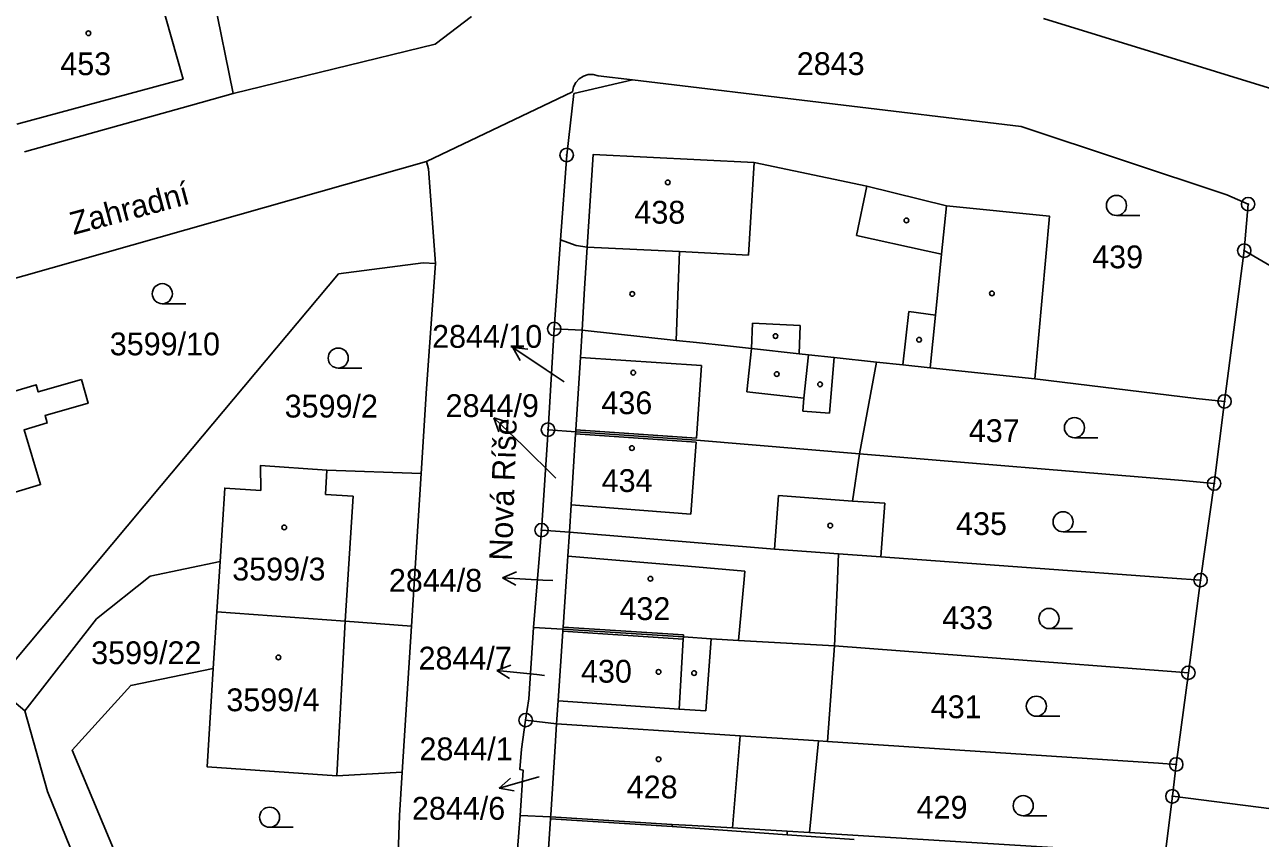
# Model space of a CAD drawing. Extents: x -644096 to -634268, y -1141430 to -1133463.
# Drawn here: x -640334.3 to -640242.1, y -1138045.2 to -1137984.5 of the extents above; entities that cross this region are included whole.
import ezdxf

# ---------------------------------------------------------------- set-up
doc = ezdxf.new("R2010")
doc.units = 0
for name, color, linetype in [('_CIVIL_CONSTRUCTION', 7, 'Continuous'), ('M_Svah_Nasyp', 7, 'Continuous'), ('M_Svah_Zarez', 7, 'Continuous'), ('svrsek_osa_sjezdy', 7, 'Continuous'), ('svrsek_osa_VRT', 7, 'Continuous'), ('svrsek_popisy_VRT', 7, 'Continuous'), ('terminal_VRT', 7, 'Continuous')]:
    doc.layers.add(name, color=color, linetype=linetype)

msp = doc.modelspace()

# ---------------------------------------------------------------- linework, layer by layer
at = {"layer": '_CIVIL_CONSTRUCTION'}
for centre, radius in [((-640293.86, -1137994.22), 0.5), ((-640293.86, -1137994.22), 0.0303), ((-640243.04, -1137997.88), 0.5), ((-640243.04, -1137997.88), 0.0303), ((-640243.33, -1138001.35), 0.5), ((-640243.33, -1138001.35), 0.0303), ((-640294.79, -1138007.19), 0.5), ((-640294.79, -1138007.19), 0.0303), ((-640244.8, -1138012.59), 0.5), ((-640244.8, -1138012.59), 0.0303), ((-640295.25, -1138014.7), 0.5), ((-640295.25, -1138014.7), 0.0303), ((-640245.58, -1138018.72), 0.5), ((-640245.58, -1138018.72), 0.0303), ((-640295.73, -1138022.19), 0.5), ((-640295.73, -1138022.19), 0.0303), ((-640246.59, -1138025.92), 0.5), ((-640246.59, -1138025.92), 0.0303), ((-640247.5, -1138032.83), 0.5), ((-640247.5, -1138032.83), 0.0303), ((-640296.92, -1138036.36), 0.5), ((-640296.92, -1138036.36), 0.0303), ((-640248.4, -1138039.66), 0.5), ((-640248.4, -1138039.66), 0.0303), ((-640248.69, -1138042.04), 0.5), ((-640248.69, -1138042.04), 0.0303)]:
    msp.add_circle(centre, radius, dxfattribs=at)
at = {"layer": 'M_Svah_Nasyp'}
for p, q in [((-640324.77, -1137980.38), (-640322.46, -1137988.57)), ((-640322.46, -1137988.57), (-640334.87, -1137991.93)), ((-640279.87, -1137994.78), (-640280.31, -1138001.68)), ((-640271.48, -1137996.54), (-640272.25, -1138000.23)), ((-640265.9, -1138001.62), (-640265.54, -1137998)), ((-640272.25, -1138000.23), (-640267.06, -1138001.37)), ((-640292.52, -1138004.18), (-640292.32, -1138001.08)), ((-640285.44, -1138001.42), (-640292.32, -1138001.08)), ((-640285.57, -1138004.7), (-640285.44, -1138001.42)), ((-640280.31, -1138001.68), (-640285.44, -1138001.42)), ((-640267.06, -1138001.37), (-640265.9, -1138001.62)), ((-640265.9, -1138001.62), (-640266.36, -1138006.16)), ((-640292.71, -1138007.29), (-640292.52, -1138004.18)), ((-640285.57, -1138004.7), (-640285.7, -1138008.04)), ((-640268.8, -1138009.87), (-640268.35, -1138005.9)), ((-640268.35, -1138005.9), (-640266.36, -1138006.16)), ((-640266.36, -1138006.16), (-640266.76, -1138010.1)), ((-640280, -1138006.77), (-640280.08, -1138008.65)), ((-640276.44, -1138006.92), (-640280, -1138006.77)), ((-640276.52, -1138009.04), (-640276.44, -1138006.92)), ((-640280.08, -1138008.65), (-640280.43, -1138011.88)), ((-640275.83, -1138009.11), (-640276.18, -1138012.34)), ((-640283.8, -1138009.91), (-640292.84, -1138009.31)), ((-640284.18, -1138015.33), (-640283.8, -1138009.91)), ((-640274.27, -1138013.48), (-640273.91, -1138009.32)), ((-640280.43, -1138011.88), (-640276.18, -1138012.34)), ((-640276.18, -1138012.34), (-640276.25, -1138013.31)), ((-640276.25, -1138013.31), (-640274.27, -1138013.48)), ((-640293.19, -1138015), (-640284.2, -1138015.63)), ((-640284.18, -1138015.33), (-640293.17, -1138014.7)), ((-640284.2, -1138015.63), (-640284.59, -1138021)), ((-640311.74, -1138017.73), (-640311.85, -1138019.54)), ((-640311.85, -1138019.54), (-640309.79, -1138019.66)), ((-640310.39, -1138028.98), (-640309.79, -1138019.66)), ((-640278.35, -1138023.61), (-640278.06, -1138019.62)), ((-640278.06, -1138019.62), (-640272.55, -1138020.02)), ((-640293.52, -1138020.31), (-640284.59, -1138021)), ((-640284.82, -1138024.89), (-640293.77, -1138024.13)), ((-640280.58, -1138025.26), (-640284.82, -1138024.89)), ((-640280.63, -1138025.86), (-640280.58, -1138025.26)), ((-640281.04, -1138030.43), (-640280.63, -1138025.86)), ((-640310.99, -1138040.52), (-640310.39, -1138028.98)), ((-640285.14, -1138030.01), (-640294.13, -1138029.42)), ((-640294.15, -1138029.72), (-640285.16, -1138030.31)), ((-640285.16, -1138030.31), (-640285.48, -1138035.53)), ((-640285.15, -1138030.16), (-640285.16, -1138030.31)), ((-640285.14, -1138030.01), (-640285.15, -1138030.16)), ((-640283.48, -1138035.66), (-640283.08, -1138030.3)), ((-640285.48, -1138035.53), (-640294.5, -1138034.92)), ((-640285.48, -1138035.53), (-640283.48, -1138035.66)), ((-640281.5, -1138044.4), (-640280.93, -1138037.53)), ((-640295.07, -1138043.72), (-640286, -1138044.28)), ((-640286, -1138044.28), (-640285.99, -1138044.13)), ((-640277.42, -1138044.9), (-640286, -1138044.28))]:
    msp.add_line(p, q, dxfattribs=at)
at = {"layer": 'M_Svah_Zarez'}
for centre in [(-640329.527, -1137985.139), (-640286.317, -1137996.259), (-640268.527, -1137999.099), (-640288.967, -1138004.579), (-640262.147, -1138004.539), (-640278.287, -1138007.719), (-640267.577, -1138007.999), (-640288.897, -1138010.449), (-640278.197, -1138010.559), (-640274.967, -1138011.319), (-640288.997, -1138016.069), (-640314.917, -1138021.989), (-640274.207, -1138021.849), (-640287.617, -1138025.819), (-640315.357, -1138031.679), (-640287.007, -1138032.759), (-640284.357, -1138032.849), (-640287.007, -1138039.279)]:
    msp.add_circle(centre, 0.175, dxfattribs=at)
at = {"layer": 'svrsek_osa_sjezdy'}
for p, q in [((-640252.863, -1137998.73), (-640251.113, -1137998.73)), ((-640324.013, -1138005.31), (-640322.263, -1138005.31)), ((-640310.893, -1138010.11), (-640309.143, -1138010.11)), ((-640255.993, -1138015.3), (-640254.243, -1138015.3)), ((-640256.843, -1138022.32), (-640255.093, -1138022.32)), ((-640257.893, -1138029.53), (-640256.143, -1138029.53)), ((-640258.833, -1138036.07), (-640257.083, -1138036.07)), ((-640259.813, -1138043.49), (-640258.063, -1138043.49)), ((-640316.013, -1138044.35), (-640314.263, -1138044.35))]:
    msp.add_line(p, q, dxfattribs=at)
for centre in [(-640252.863, -1137997.98), (-640324.013, -1138004.56), (-640310.893, -1138009.36), (-640255.993, -1138014.55), (-640256.843, -1138021.57), (-640257.893, -1138028.78), (-640258.833, -1138035.32), (-640259.813, -1138042.74), (-640316.013, -1138043.6)]:
    msp.add_circle(centre, 0.75, dxfattribs=at)
at = {"layer": 'svrsek_popisy_VRT'}
for p, q in [((-640295.39, -1138010.24), (-640297.878, -1138008.562)), ((-640297.878, -1138008.562), (-640296.768, -1138008.707)), ((-640297.878, -1138008.562), (-640297.328, -1138009.537)), ((-640294.05, -1138011.13), (-640295.39, -1138010.24)), ((-640297.14, -1138015.89), (-640299.299, -1138013.805)), ((-640299.299, -1138013.805), (-640298.23, -1138014.141)), ((-640299.299, -1138013.805), (-640298.926, -1138014.861)), ((-640294.67, -1138018.31), (-640297.14, -1138015.89)), ((-640298.637, -1138025.753), (-640297.611, -1138025.305)), ((-640295.64, -1138025.91), (-640298.637, -1138025.753)), ((-640298.637, -1138025.753), (-640297.663, -1138026.305)), ((-640294.89, -1138025.95), (-640295.64, -1138025.91)), ((-640299.075, -1138032.646), (-640298.026, -1138032.253)), ((-640296.09, -1138032.96), (-640299.075, -1138032.646)), ((-640299.075, -1138032.646), (-640298.131, -1138033.249)), ((-640295.52, -1138033.02), (-640296.09, -1138032.96)), ((-640296, -1138040.61), (-640298.885, -1138041.437)), ((-640298.885, -1138041.437), (-640298.06, -1138040.68)), ((-640295.91, -1138040.59), (-640296, -1138040.61)), ((-640298.885, -1138041.437), (-640297.784, -1138041.642))]:
    msp.add_line(p, q, dxfattribs=at)
at = {"layer": 'terminal_VRT'}
for p, q in [((-640318.72, -1137989.64), (-640322.07, -1137973.37)), ((-640241.19, -1137989.31), (-640258.31, -1137984.04)), ((-640291.52, -1137988.31), (-640288.95, -1137988.62)), ((-640304.32, -1137994.69), (-640293.42, -1137989.51)), ((-640349.37, -1138007.48), (-640304.32, -1137994.69)), ((-640294.32, -1138000.55), (-640294.79, -1138007.19)), ((-640243.33, -1138001.35), (-640244.8, -1138012.59)), ((-640295.25, -1138014.7), (-640294.79, -1138007.19)), ((-640294.79, -1138007.19), (-640292.71, -1138007.29)), ((-640272.02, -1138016.49), (-640270.75, -1138009.66)), ((-640244.8, -1138012.59), (-640245.58, -1138018.72)), ((-640295.73, -1138022.19), (-640295.25, -1138014.7)), ((-640293.18, -1138014.85), (-640295.25, -1138014.7)), ((-640272.55, -1138020.02), (-640272.02, -1138016.49)), ((-640305.43, -1138029.34), (-640304.71, -1138017.97)), ((-640245.58, -1138018.72), (-640246.59, -1138025.92)), ((-640296.33, -1138029.46), (-640295.73, -1138022.19)), ((-640293.65, -1138022.34), (-640295.73, -1138022.19)), ((-640319.71, -1138024.54), (-640319.94, -1138028.28)), ((-640273.7, -1138026.5), (-640273.59, -1138023.97)), ((-640270.43, -1138024.19), (-640273.59, -1138023.97)), ((-640273.88, -1138030.82), (-640273.7, -1138026.5)), ((-640246.59, -1138025.92), (-640247.5, -1138032.83)), ((-640319.94, -1138028.28), (-640320.21, -1138032.51)), ((-640306.12, -1138040.23), (-640305.43, -1138029.34)), ((-640294.14, -1138029.57), (-640296.33, -1138029.46)), ((-640273.88, -1138030.82), (-640281.04, -1138030.43)), ((-640274.42, -1138037.96), (-640273.88, -1138030.82)), ((-640247.5, -1138032.83), (-640248.4, -1138039.66)), ((-640336.56, -1138033.73), (-640334.26, -1138035.66)), ((-640294.62, -1138036.64), (-640296.92, -1138036.36)), ((-640275.74, -1138044.75), (-640275.09, -1138037.91)), ((-640274.42, -1138037.96), (-640275.09, -1138037.91)), ((-640248.4, -1138039.66), (-640248.69, -1138042.04)), ((-640248.69, -1138042.04), (-640249.23, -1138046.38)), ((-640297.84, -1138050.38), (-640297.34, -1138043.47)), ((-640295.06, -1138043.57), (-640297.34, -1138043.47)), ((-640275.74, -1138044.75), (-640277.41, -1138044.65)), ((-640250.34, -1138046.31), (-640275.74, -1138044.75))]:
    msp.add_line(p, q, dxfattribs=at)
for points in [[(-640318.72, -1137989.64), (-640303.67, -1137985.95), (-640300.96, -1137983.88)], [(-640288.95, -1137988.62), (-640293.32, -1137989.64), (-640293.86, -1137994.22), (-640294.32, -1138000.55)], [(-640293.42, -1137989.51), (-640293.348, -1137989.145), (-640293.181, -1137988.812), (-640292.931, -1137988.536), (-640292.609, -1137988.333), (-640292.253, -1137988.226), (-640291.881, -1137988.218), (-640291.52, -1137988.31)], [(-640288.95, -1137988.62), (-640259.97, -1137992.08), (-640244.63, -1137997.18), (-640243.04, -1137997.88), (-640243.33, -1138001.35)], [(-640334.29, -1137993.97), (-640321.91, -1137990.53), (-640318.72, -1137989.64)], [(-640258.94, -1138010.92), (-640257.86, -1137998.77), (-640265.54, -1137998), (-640271.48, -1137996.54), (-640279.87, -1137994.78), (-640291.89, -1137994.19), (-640292.32, -1138001.08), (-640293.15, -1138000.96), (-640294.32, -1138000.55)], [(-640303.65, -1138002.3), (-640304.16, -1137995.26), (-640304.32, -1137994.69)], [(-640222.47, -1138013.56), (-640224.77, -1138012.21), (-640243.33, -1138001.35)], [(-640303.65, -1138002.3), (-640304.55, -1138002.27), (-640310.87, -1138003.07), (-640324.1, -1138018.86), (-640336.56, -1138033.73)], [(-640304.71, -1138017.97), (-640304.31, -1138011.62), (-640303.65, -1138002.3)], [(-640292.71, -1138007.29), (-640292.84, -1138009.31), (-640293.17, -1138014.7), (-640293.18, -1138014.85)], [(-640270.75, -1138009.66), (-640273.91, -1138009.32), (-640275.83, -1138009.11), (-640276.52, -1138009.04), (-640280.08, -1138008.65), (-640281.87, -1138008.45), (-640284.19, -1138008.2), (-640285.7, -1138008.04), (-640292.71, -1138007.29)], [(-640330.04, -1138010.96), (-640329.54, -1138012.73), (-640332.75, -1138013.65), (-640332.6, -1138014.19), (-640334.32, -1138014.71), (-640333.09, -1138018.79), (-640342.54, -1138021.65), (-640345.28, -1138012.49), (-640335.85, -1138009.67), (-640335.18, -1138011.89), (-640333.41, -1138011.35), (-640333.26, -1138011.88), (-640330.04, -1138010.96)], [(-640258.94, -1138010.92), (-640266.76, -1138010.1), (-640268.8, -1138009.87), (-640270.75, -1138009.66)], [(-640244.8, -1138012.59), (-640246.91, -1138012.37), (-640258.94, -1138010.92)], [(-640293.18, -1138014.85), (-640293.19, -1138015), (-640293.52, -1138020.31), (-640293.65, -1138022.34)], [(-640272.02, -1138016.49), (-640284.19, -1138015.48), (-640293.18, -1138014.85)], [(-640245.58, -1138018.72), (-640247.94, -1138018.48), (-640272.02, -1138016.49)], [(-640319.71, -1138024.54), (-640319.36, -1138019.06), (-640316.67, -1138019.23), (-640316.68, -1138017.37), (-640311.74, -1138017.73), (-640304.71, -1138017.97)], [(-640270.43, -1138024.19), (-640270.14, -1138020.19), (-640272.55, -1138020.02)], [(-640293.65, -1138022.34), (-640293.77, -1138024.13), (-640294.13, -1138029.42), (-640294.14, -1138029.57)], [(-640273.59, -1138023.97), (-640278.35, -1138023.61), (-640293.65, -1138022.34)], [(-640334.26, -1138035.66), (-640328.92, -1138028.81), (-640324.93, -1138025.63), (-640319.71, -1138024.54)], [(-640246.59, -1138025.92), (-640248.71, -1138025.77), (-640270.43, -1138024.19)], [(-640319.94, -1138028.28), (-640310.39, -1138028.98), (-640305.43, -1138029.34)], [(-640296.92, -1138036.36), (-640296.68, -1138034.77), (-640296.33, -1138029.46)], [(-640294.14, -1138029.57), (-640294.15, -1138029.72), (-640294.5, -1138034.92), (-640294.62, -1138036.64)], [(-640281.04, -1138030.43), (-640283.08, -1138030.3), (-640285.15, -1138030.16), (-640294.14, -1138029.57)], [(-640247.5, -1138032.83), (-640249.09, -1138032.71), (-640273.88, -1138030.82)], [(-640320.21, -1138032.51), (-640326.37, -1138033.77), (-640330.73, -1138038.61), (-640323.35, -1138056.22)], [(-640320.21, -1138032.51), (-640320.68, -1138039.84), (-640310.99, -1138040.52), (-640306.12, -1138040.23)], [(-640328.4, -1138055.53), (-640328.49, -1138051.72), (-640332.58, -1138041.68), (-640334.26, -1138035.66)], [(-640297.34, -1138043.47), (-640297.11, -1138040.08), (-640297.36, -1138040.04), (-640297.24, -1138038.52), (-640296.92, -1138036.36)], [(-640294.62, -1138036.64), (-640294.73, -1138038.33), (-640295.05, -1138043.42), (-640295.06, -1138043.57)], [(-640275.09, -1138037.91), (-640276.19, -1138037.84), (-640280.93, -1138037.53), (-640294.62, -1138036.64)], [(-640248.4, -1138039.66), (-640249.72, -1138039.57), (-640274.42, -1138037.96)], [(-640306.8, -1138057.19), (-640306.33, -1138043.47), (-640306.12, -1138040.23)], [(-640227.52, -1138044.27), (-640240.13, -1138043.13), (-640248.69, -1138042.04)], [(-640295.06, -1138043.57), (-640295.07, -1138043.72), (-640295.41, -1138048.91), (-640295.5, -1138050.38)], [(-640284.51, -1138044.22), (-640285.99, -1138044.13), (-640295.06, -1138043.57)], [(-640277.41, -1138044.65), (-640281.5, -1138044.4), (-640284.51, -1138044.22)], [(-640272.42, -1138045.26), (-640277.42, -1138044.9), (-640277.41, -1138044.65)]]:
    msp.add_lwpolyline(points, dxfattribs=at)

# ---------------------------------------------------------------- texts
at = {"layer": 'svrsek_osa_VRT'}
for s, p in [('453', (-640331.62, -1137988.265)), ('2843', (-640276.7, -1137988.255)), ('438', (-640288.81, -1137999.335)), ('439', (-640254.67, -1138002.665)), ('2844/10', (-640303.896, -1138008.595)), ('3599/10', (-640327.93, -1138009.155)), ('436', (-640291.27, -1138013.545)), ('3599/2', (-640314.89, -1138013.795)), ('2844/9', (-640302.886, -1138013.755)), ('437', (-640263.87, -1138015.625)), ('434', (-640291.25, -1138019.345)), ('435', (-640264.82, -1138022.555)), ('3599/3', (-640318.8, -1138025.945)), ('2844/8', (-640307.116, -1138026.785)), ('432', (-640289.92, -1138028.895)), ('433', (-640265.86, -1138029.575)), ('3599/22', (-640329.316, -1138032.185)), ('2844/7', (-640304.906, -1138032.585)), ('430', (-640292.79, -1138033.565)), ('3599/4', (-640319.24, -1138035.695)), ('431', (-640266.71, -1138036.215)), ('2844/1', (-640304.836, -1138039.352)), ('428', (-640289.38, -1138042.195)), ('2844/6', (-640305.396, -1138043.785)), ('429', (-640267.76, -1138043.705))]:
    msp.add_text(s, height=1.7, dxfattribs=at).set_placement(p)
at = {"layer": 'svrsek_popisy_VRT'}
for s, rotation, p in [('Zahradní', 15, (-640330.647, -1138000.189)), ('Nová Ríše', 88, (-640297.947, -1138024.492))]:
    msp.add_text(s, height=1.7, rotation=rotation, dxfattribs=at).set_placement(p)

doc.saveas('drawing.dxf')
